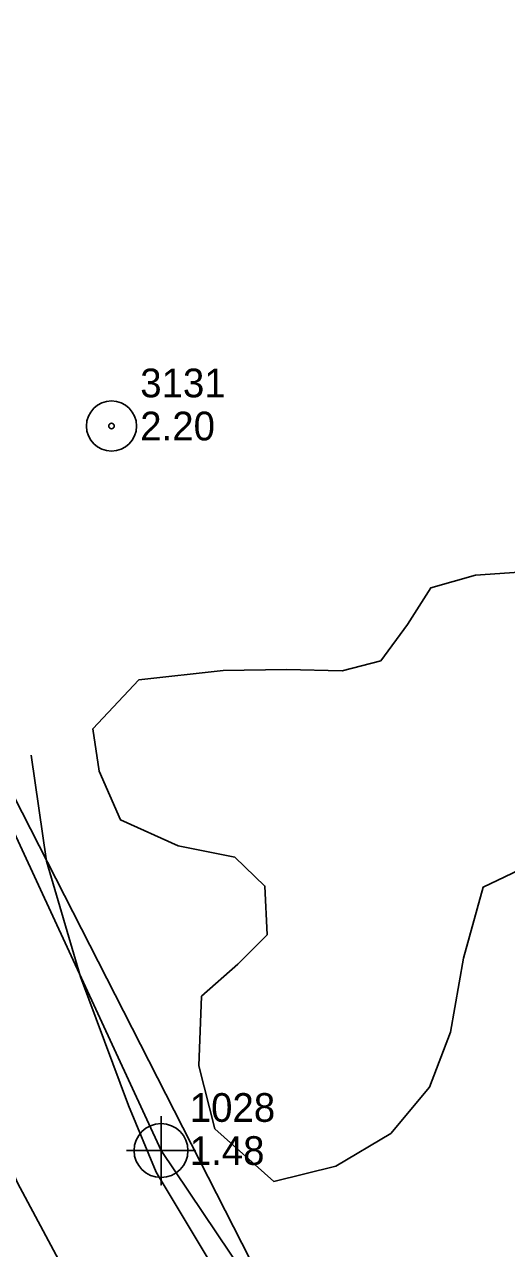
# Model space of a CAD drawing. Extents: x 3040896 to 3051146, y 687568 to 732976.
# Drawn here: x 3043902.3 to 3043944.3, y 721908.5 to 722015.1 of the extents above; entities that cross this region are included whole.
import ezdxf

# ---------------------------------------------------------------- set-up
doc = ezdxf.new("R2010")
doc.units = 0
for name, color, linetype in [('Exist Horizontal Alignment', 7, 'Continuous'), ('Exist Hydro Stream or Body of Water', 7, 'Continuous'), ('Exist Other Culture Anchor (Guy Wire) CELL', 7, 'Continuous'), ('Exist Other Culture Anchor (Guy Wire) Cogo Elevation', 7, 'Continuous'), ('Exist Other Culture Anchor (Guy Wire) Cogo Number', 7, 'Continuous'), ('Exist Right of Way Easement Line', 7, 'Continuous'), ('Exist Right of Way Line', 7, 'Continuous'), ('Exist Roads Soil', 7, 'Continuous'), ('Exist Utilities Telephone UG FO', 7, 'Continuous'), ('Exist Utilities Telephone UG FO Cogo Elevation', 7, 'Continuous'), ('Exist Utilities Telephone UG FO Cogo Number', 7, 'Continuous'), ('Exist Utilities Telephone UG FO Cogo Point CELL', 7, 'Continuous')]:
    doc.layers.add(name, color=color, linetype=linetype)

# ---------------------------------------------------------------- blocks, each defined once
blk = doc.blocks.new('EXIST OTHER CULTURE ANCHOR (GUY WIRE)')
at = {"layer": 'Exist Other Culture Anchor (Guy Wire) CELL'}
for radius in [0.0436, 0.0048]:
    blk.add_circle((0, 0), radius, dxfattribs=at)
blk = doc.blocks.new('EXIST UTILITIES TELEPHONE UG FO COGO POINT')
at = {"layer": 'Exist Utilities Telephone UG FO Cogo Point CELL'}
blk.add_lwpolyline([(0, 0.06), (0, -0.06), (0, 0), (0.06, 0), (-0.06, 0)], dxfattribs=at)
blk.add_circle((0, 0), 0.0469, dxfattribs=at)

msp = doc.modelspace()

# ---------------------------------------------------------------- linework, layer by layer
at = {"layer": 'Exist Horizontal Alignment'}
msp.add_arc((3047143.48, 722946.48), 3274.36, 179.82749, 209.6925, dxfattribs=at)
at = {"layer": 'Exist Hydro Stream or Body of Water'}
msp.add_lwpolyline([(3043946, 721941.79), (3043942.25, 721939.99), (3043940.53, 721933.79), (3043939.41, 721927.35), (3043937.58, 721922.56), (3043934.19, 721918.54), (3043929.42, 721915.69), (3043924.03, 721914.37), (3043918.89, 721918.94), (3043917.5, 721924.42), (3043917.71, 721930.48), (3043920.88, 721933.29), (3043923.45, 721935.84), (3043923.24, 721940.07), (3043920.62, 721942.6), (3043915.69, 721943.59), (3043910.68, 721945.84), (3043908.82, 721950.09), (3043908.27, 721953.76), (3043912.27, 721958.03), (3043919.6, 721958.83), (3043925.13, 721958.94), (3043929.98, 721958.82), (3043933.32, 721959.67), (3043935.66, 721962.84), (3043937.69, 721966.05), (3043941.56, 721967.13), (3043945.36, 721967.39)], dxfattribs=at)
at = {"layer": 'Exist Right of Way Easement Line'}
msp.add_line((3044073.42, 721610.71), (3043887.67, 721974.76), dxfattribs=at)
at = {"layer": 'Exist Right of Way Line'}
for radius in [3324.36, 3224.36]:
    msp.add_arc((3047143.48, 722946.48), radius, 179.82749, 209.6925, dxfattribs=at)
at = {"layer": 'Exist Roads Soil'}
for points in [[(3043913.75, 721893.46), (3043908.88, 721900.85), (3043901.71, 721914.24), (3043896.78, 721925.66), (3043894.72, 721933.14), (3043891.84, 721946.14), (3043890.89, 721952.65)], [(3043925.65, 721896.59), (3043921.25, 721902.69), (3043913.77, 721915.18), (3043911.36, 721920.97), (3043907.19, 721932.16), (3043904.24, 721942.23), (3043902.89, 721951.48)]]:
    msp.add_lwpolyline(points, dxfattribs=at)
at = {"layer": 'Exist Utilities Telephone UG FO'}
msp.add_lwpolyline([(3044117.91, 721614.32), (3044110.85, 721628.26), (3044099.03, 721640.33), (3044052.64, 721714.04), (3043980.57, 721818.31), (3043914.2, 721917.05), (3043862.95, 722027.92), (3043848.46, 722112.9)], dxfattribs=at)

# ---------------------------------------------------------------- block references
at = {"layer": 'Exist Other Culture Anchor (Guy Wire) CELL', "xscale": 50, "yscale": 50}
msp.add_blockref('EXIST OTHER CULTURE ANCHOR (GUY WIRE)', (3043909.89, 721980.12), dxfattribs=at)
at = {"layer": 'Exist Utilities Telephone UG FO Cogo Point CELL', "xscale": 50, "yscale": 50}
msp.add_blockref('EXIST UTILITIES TELEPHONE UG FO COGO POINT', (3043914.2, 721917.05), dxfattribs=at)

# ---------------------------------------------------------------- texts
at = {"layer": 'Exist Other Culture Anchor (Guy Wire) Cogo Elevation'}
msp.add_text('2.20', height=2.5, dxfattribs=at).set_placement((3043912.39, 721978.87))
at = {"layer": 'Exist Other Culture Anchor (Guy Wire) Cogo Number'}
msp.add_text('3131', height=2.5, dxfattribs=at).set_placement((3043912.39, 721982.62))
at = {"layer": 'Exist Utilities Telephone UG FO Cogo Elevation'}
msp.add_text('1.48', height=2.5, dxfattribs=at).set_placement((3043916.7, 721915.8))
at = {"layer": 'Exist Utilities Telephone UG FO Cogo Number'}
msp.add_text('1028', height=2.5, dxfattribs=at).set_placement((3043916.7, 721919.55))

doc.saveas('drawing.dxf')
